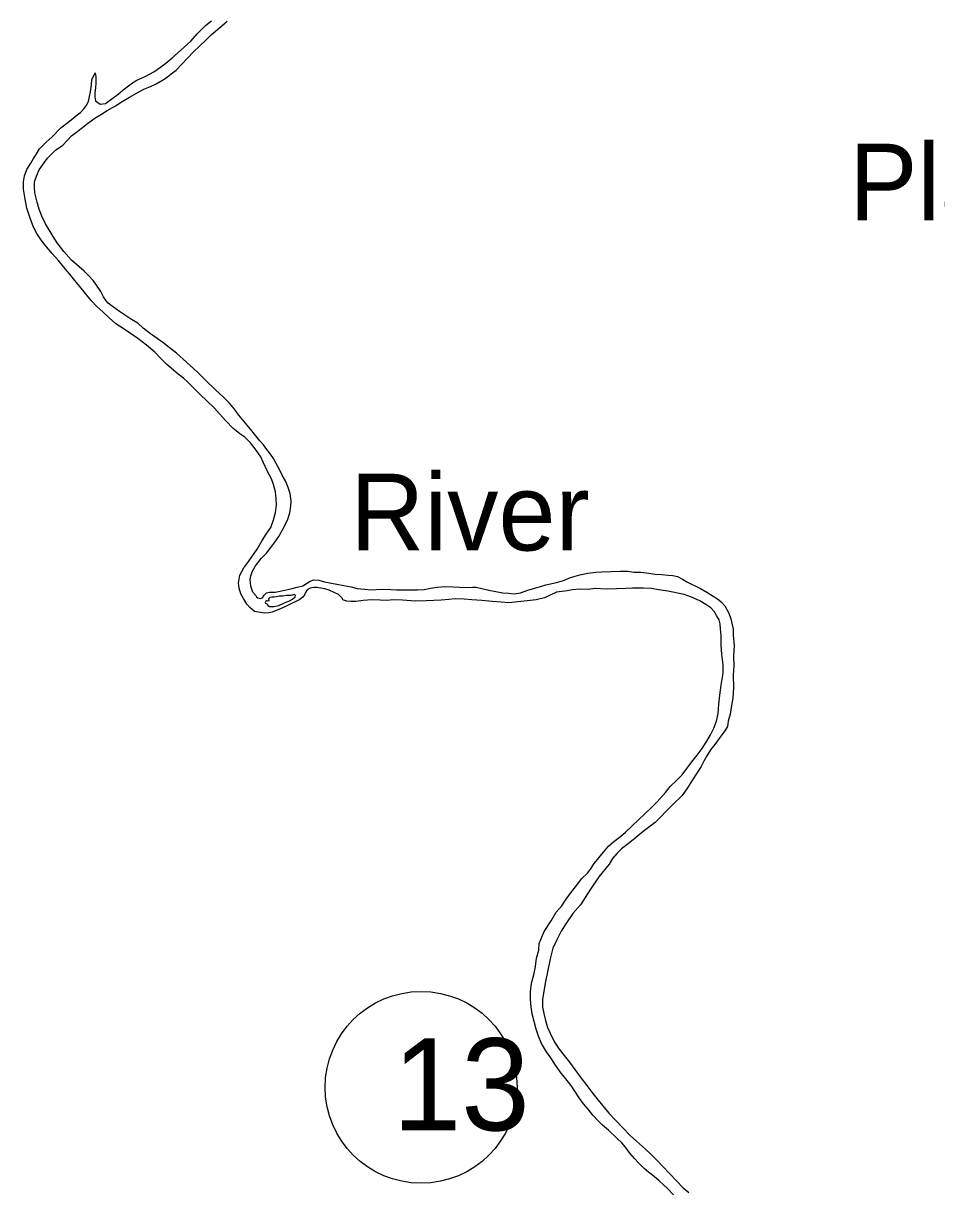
# Model space of a CAD drawing. Extents: x -939622 to -934222, y 1383701 to 1385301.
# Drawn here: x -936339.33 to -936320.48, y 1384561.29 to 1384585.36 of the extents above; entities that cross this region are included whole.
import ezdxf

# ---------------------------------------------------------------- set-up
doc = ezdxf.new("R2010")
doc.units = 0
for name, color, linetype in [('21', 7, 'Continuous'), ('24', 7, 'Continuous'), ('27', 7, 'Continuous'), ('9', 7, 'Continuous')]:
    doc.layers.add(name, color=color, linetype=linetype)

msp = doc.modelspace()

# ---------------------------------------------------------------- linework, layer by layer
at = {"layer": '27'}
msp.add_circle((-936331.122, 1384563.398), 1.98, dxfattribs=at)
at = {"layer": '9'}
for points in [[(-936337.157, 1384584.07), (-936337.077, 1384584.129), (-936336.988, 1384584.185), (-936336.804, 1384584.268), (-936336.638, 1384584.356), (-936336.499, 1384584.456), (-936336.387, 1384584.54), (-936336.263, 1384584.639), (-936336.152, 1384584.744), (-936335.873, 1384584.992), (-936335.744, 1384585.145), (-936335.574, 1384585.315), (-936335.444, 1384585.414)], [(-936335.696, 1384584.885), (-936335.558, 1384585.017), (-936335.446, 1384585.128), (-936335.232, 1384585.308), (-936335.123, 1384585.407)], [(-936334.53, 1384573.55), (-936334.592, 1384573.618), (-936334.634, 1384573.743), (-936334.652, 1384573.878), (-936334.636, 1384573.957), (-936334.605, 1384574.035), (-936334.539, 1384574.163), (-936334.42, 1384574.311), (-936334.314, 1384574.425), (-936334.221, 1384574.538), (-936334.139, 1384574.651), (-936334.058, 1384574.771), (-936333.981, 1384574.908), (-936333.917, 1384575.021), (-936333.872, 1384575.127), (-936333.833, 1384575.258), (-936333.809, 1384575.391), (-936333.803, 1384575.499), (-936333.821, 1384575.652), (-936333.866, 1384575.777), (-936333.918, 1384575.917), (-936333.987, 1384576.033), (-936334.044, 1384576.152), (-936334.11, 1384576.274), (-936334.169, 1384576.378), (-936334.231, 1384576.469), (-936334.303, 1384576.564), (-936334.371, 1384576.658), (-936334.451, 1384576.741), (-936334.643, 1384576.983), (-936334.742, 1384577.11), (-936334.884, 1384577.275), (-936334.975, 1384577.399), (-936335.074, 1384577.52), (-936335.203, 1384577.649), (-936335.353, 1384577.784), (-936335.584, 1384578.007), (-936335.744, 1384578.169), (-936335.885, 1384578.3), (-936336.032, 1384578.426), (-936336.167, 1384578.549), (-936336.323, 1384578.666), (-936336.449, 1384578.771), (-936336.571, 1384578.855), (-936336.706, 1384578.954), (-936336.856, 1384579.071), (-936336.966, 1384579.168), (-936337.097, 1384579.249), (-936337.225, 1384579.327), (-936337.347, 1384579.411), (-936337.424, 1384579.467), (-936337.519, 1384579.536), (-936337.577, 1384579.586), (-936337.62, 1384579.633), (-936337.673, 1384579.716), (-936337.733, 1384579.826), (-936337.82, 1384579.956), (-936337.882, 1384580.045), (-936337.984, 1384580.157), (-936338.076, 1384580.242), (-936338.337, 1384580.47), (-936338.497, 1384580.647), (-936338.634, 1384580.83), (-936338.718, 1384580.963), (-936338.799, 1384581.094), (-936338.875, 1384581.221), (-936338.947, 1384581.379), (-936339.002, 1384581.522), (-936339.048, 1384581.668), (-936339.091, 1384581.863), (-936339.1, 1384581.974), (-936339.1, 1384582.088), (-936339.06, 1384582.204), (-936339.001, 1384582.334), (-936338.899, 1384582.481), (-936338.832, 1384582.579), (-936338.777, 1384582.635), (-936338.668, 1384582.74), (-936338.517, 1384582.843), (-936338.333, 1384583.04), (-936338.206, 1384583.136), (-936338.1, 1384583.217), (-936338.003, 1384583.291), (-936337.855, 1384583.403), (-936337.719, 1384583.488), (-936337.598, 1384583.563), (-936337.429, 1384583.654), (-936337.293, 1384583.745), (-936337.142, 1384583.833), (-936336.979, 1384583.927), (-936336.846, 1384583.999), (-936336.709, 1384584.057), (-936336.587, 1384584.114), (-936336.457, 1384584.189), (-936336.362, 1384584.249), (-936336.277, 1384584.314), (-936336.179, 1384584.394), (-936336.059, 1384584.515), (-936335.945, 1384584.644), (-936335.816, 1384584.77), (-936335.696, 1384584.885)], [(-936334.356, 1384573.187), (-936334.558, 1384573.221), (-936334.659, 1384573.303), (-936334.721, 1384573.374), (-936334.79, 1384573.486), (-936334.84, 1384573.585), (-936334.879, 1384573.704), (-936334.891, 1384573.806), (-936334.862, 1384573.972), (-936334.781, 1384574.121), (-936334.676, 1384574.256), (-936334.502, 1384574.504), (-936334.399, 1384574.684), (-936334.321, 1384574.816), (-936334.222, 1384574.95), (-936334.169, 1384575.111), (-936334.124, 1384575.263), (-936334.107, 1384575.413), (-936334.11, 1384575.552), (-936334.128, 1384575.687), (-936334.165, 1384575.842), (-936334.21, 1384575.961), (-936334.289, 1384576.107), (-936334.384, 1384576.303), (-936334.431, 1384576.413), (-936334.522, 1384576.553), (-936334.642, 1384576.7), (-936334.759, 1384576.821), (-936334.863, 1384576.884), (-936335.007, 1384577.007), (-936335.152, 1384577.157), (-936335.282, 1384577.301), (-936335.386, 1384577.419), (-936335.543, 1384577.566), (-936335.681, 1384577.698), (-936335.811, 1384577.83), (-936335.934, 1384577.953), (-936336.026, 1384578.035), (-936336.133, 1384578.12), (-936336.231, 1384578.202), (-936336.366, 1384578.316), (-936336.492, 1384578.445), (-936336.616, 1384578.575), (-936336.787, 1384578.715), (-936336.965, 1384578.855), (-936337.136, 1384578.974), (-936337.267, 1384579.058), (-936337.419, 1384579.157), (-936337.557, 1384579.28), (-936337.69, 1384579.406), (-936337.806, 1384579.511), (-936337.933, 1384579.641), (-936338.05, 1384579.782), (-936338.165, 1384579.93), (-936338.267, 1384580.051), (-936338.378, 1384580.186), (-936338.496, 1384580.325), (-936338.607, 1384580.461), (-936338.734, 1384580.608), (-936338.851, 1384580.744), (-936338.956, 1384580.879), (-936339.053, 1384581.021), (-936339.122, 1384581.155), (-936339.199, 1384581.361), (-936339.255, 1384581.546), (-936339.292, 1384581.732), (-936339.33, 1384581.938), (-936339.325, 1384582.086), (-936339.307, 1384582.213), (-936339.256, 1384582.346), (-936339.178, 1384582.475), (-936339.12, 1384582.569), (-936339.065, 1384582.655), (-936338.999, 1384582.768), (-936338.858, 1384582.906), (-936338.738, 1384583.015), (-936338.553, 1384583.206), (-936338.441, 1384583.29), (-936338.308, 1384583.395), (-936338.217, 1384583.473), (-936338.149, 1384583.519), (-936338.079, 1384583.596), (-936338.033, 1384583.658), (-936337.987, 1384583.749), (-936337.962, 1384583.852), (-936337.943, 1384583.946), (-936337.926, 1384584.087), (-936337.919, 1384584.196), (-936337.845, 1384584.339), (-936337.834, 1384584.252), (-936337.831, 1384584.126), (-936337.84, 1384584.029), (-936337.853, 1384583.924), (-936337.857, 1384583.845), (-936337.84, 1384583.758), (-936337.748, 1384583.692), (-936337.637, 1384583.706), (-936337.501, 1384583.803), (-936337.375, 1384583.896), (-936337.275, 1384583.98), (-936337.157, 1384584.07)], [(-936334.53, 1384573.55), (-936334.515, 1384573.523), (-936334.49, 1384573.503), (-936334.445, 1384573.486), (-936334.397, 1384573.502), (-936334.359, 1384573.554), (-936334.315, 1384573.606), (-936334.253, 1384573.62), (-936334.13, 1384573.617), (-936334.028, 1384573.64), (-936333.903, 1384573.667), (-936333.783, 1384573.697), (-936333.679, 1384573.721), (-936333.562, 1384573.751), (-936333.485, 1384573.795), (-936333.408, 1384573.848), (-936333.334, 1384573.874), (-936333.229, 1384573.864), (-936333.117, 1384573.834), (-936332.972, 1384573.807), (-936332.86, 1384573.786), (-936332.718, 1384573.753), (-936332.568, 1384573.727), (-936332.441, 1384573.694), (-936332.287, 1384573.683), (-936332.161, 1384573.668), (-936331.933, 1384573.679), (-936331.743, 1384573.672), (-936331.629, 1384573.665), (-936331.461, 1384573.667), (-936331.329, 1384573.67), (-936331.197, 1384573.667), (-936331.059, 1384573.676), (-936330.927, 1384573.704), (-936330.781, 1384573.722), (-936330.634, 1384573.738), (-936330.463, 1384573.73), (-936330.33, 1384573.721), (-936330.189, 1384573.718), (-936330.06, 1384573.722), (-936329.988, 1384573.72), (-936329.722, 1384573.661), (-936329.577, 1384573.631), (-936329.433, 1384573.604), (-936329.318, 1384573.595), (-936329.204, 1384573.583), (-936329.069, 1384573.607), (-936328.9, 1384573.665), (-936328.729, 1384573.712), (-936328.545, 1384573.77), (-936328.324, 1384573.815), (-936328.184, 1384573.86), (-936328.035, 1384573.921), (-936327.847, 1384573.977), (-936327.68, 1384574.008), (-936327.518, 1384574.033), (-936327.392, 1384574.039), (-936327.197, 1384574.047), (-936327.008, 1384574.054), (-936326.858, 1384574.052), (-936326.731, 1384574.031), (-936326.584, 1384574.028), (-936326.421, 1384574.008), (-936326.298, 1384573.99), (-936326.154, 1384573.985), (-936326.021, 1384573.967), (-936325.925, 1384573.96), (-936325.828, 1384573.939), (-936325.728, 1384573.887), (-936325.639, 1384573.832), (-936325.357, 1384573.691), (-936325.223, 1384573.622), (-936325.095, 1384573.535), (-936325.006, 1384573.48), (-936324.927, 1384573.416), (-936324.853, 1384573.336), (-936324.768, 1384573.188), (-936324.732, 1384573.069), (-936324.682, 1384572.853), (-936324.679, 1384572.73), (-936324.664, 1384572.511), (-936324.674, 1384572.3), (-936324.67, 1384572.098), (-936324.68, 1384571.903), (-936324.677, 1384571.644), (-936324.686, 1384571.43), (-936324.716, 1384571.282), (-936324.745, 1384571.101), (-936324.786, 1384570.958), (-936324.799, 1384570.847), (-936324.85, 1384570.758), (-936324.938, 1384570.645), (-936325.063, 1384570.473), (-936325.147, 1384570.366), (-936325.225, 1384570.241), (-936325.286, 1384570.131), (-936325.34, 1384570.021), (-936325.52, 1384569.743), (-936325.621, 1384569.581), (-936325.734, 1384569.425), (-936325.934, 1384569.228)], [(-936332.735, 1384573.461), (-936332.745, 1384573.491), (-936332.825, 1384573.57), (-936332.913, 1384573.613), (-936333.017, 1384573.662), (-936333.107, 1384573.684), (-936333.192, 1384573.703), (-936333.273, 1384573.713), (-936333.336, 1384573.714), (-936333.408, 1384573.704), (-936333.47, 1384573.669), (-936333.508, 1384573.611), (-936333.531, 1384573.562), (-936333.559, 1384573.513), (-936333.624, 1384573.47), (-936333.889, 1384573.337), (-936334.022, 1384573.276), (-936334.111, 1384573.238), (-936334.198, 1384573.203), (-936334.266, 1384573.189), (-936334.356, 1384573.187)], [(-936334.338, 1384573.404), (-936334.334, 1384573.395), (-936334.319, 1384573.387), (-936334.304, 1384573.375), (-936334.292, 1384573.363), (-936334.282, 1384573.345), (-936334.249, 1384573.325), (-936334.164, 1384573.324), (-936334.06, 1384573.345), (-936333.938, 1384573.399), (-936333.84, 1384573.437), (-936333.778, 1384573.472), (-936333.719, 1384573.521), (-936333.714, 1384573.552), (-936333.732, 1384573.572), (-936333.801, 1384573.553), (-936333.891, 1384573.547), (-936333.975, 1384573.539), (-936334.049, 1384573.535)], [(-936334.049, 1384573.535), (-936334.103, 1384573.521), (-936334.151, 1384573.517), (-936334.199, 1384573.516), (-936334.241, 1384573.509), (-936334.256, 1384573.496), (-936334.27, 1384573.481), (-936334.267, 1384573.457), (-936334.266, 1384573.439), (-936334.281, 1384573.433), (-936334.299, 1384573.438), (-936334.311, 1384573.438), (-936334.329, 1384573.434), (-936334.338, 1384573.404)], [(-936328.867, 1384565.21), (-936328.861, 1384565.372), (-936328.842, 1384565.547), (-936328.792, 1384565.72), (-936328.76, 1384565.892), (-936328.737, 1384566.064), (-936328.693, 1384566.228), (-936328.687, 1384566.369), (-936328.585, 1384566.618), (-936328.44, 1384566.835), (-936328.334, 1384567.013), (-936328.217, 1384567.145), (-936328.127, 1384567.279), (-936328.016, 1384567.435), (-936327.909, 1384567.573), (-936327.81, 1384567.702), (-936327.689, 1384567.816), (-936327.628, 1384567.902), (-936327.553, 1384568.015), (-936327.457, 1384568.135), (-936327.357, 1384568.249), (-936327.252, 1384568.374), (-936327.141, 1384568.473), (-936327.008, 1384568.573), (-936326.905, 1384568.663), (-936326.767, 1384568.795), (-936326.638, 1384568.919), (-936326.509, 1384569.039), (-936326.362, 1384569.178), (-936326.247, 1384569.292), (-936326.075, 1384569.483), (-936325.982, 1384569.606), (-936325.85, 1384569.729), (-936325.735, 1384569.849), (-936325.636, 1384569.978), (-936325.532, 1384570.116), (-936325.427, 1384570.257), (-936325.322, 1384570.395), (-936325.224, 1384570.542), (-936325.146, 1384570.673), (-936325.08, 1384570.81), (-936325.023, 1384570.959), (-936324.988, 1384571.116), (-936324.975, 1384571.306), (-936324.958, 1384571.49), (-936324.927, 1384571.698), (-936324.891, 1384571.949), (-936324.886, 1384572.12), (-936324.913, 1384572.342), (-936324.926, 1384572.522), (-936324.931, 1384572.724), (-936324.943, 1384572.865), (-936324.952, 1384572.967), (-936324.972, 1384573.048), (-936325.022, 1384573.137), (-936325.069, 1384573.214), (-936325.143, 1384573.296), (-936325.244, 1384573.363), (-936325.372, 1384573.441), (-936325.542, 1384573.515), (-936325.69, 1384573.569), (-936326.028, 1384573.642), (-936326.221, 1384573.667), (-936326.369, 1384573.694), (-936326.537, 1384573.702), (-936326.756, 1384573.699), (-936326.897, 1384573.693), (-936327.089, 1384573.685), (-936327.302, 1384573.68), (-936327.531, 1384573.696), (-936327.672, 1384573.677), (-936327.855, 1384573.679), (-936327.996, 1384573.669), (-936328.106, 1384573.649), (-936328.22, 1384573.634), (-936328.325, 1384573.619), (-936328.455, 1384573.556), (-936328.574, 1384573.502), (-936328.747, 1384573.459), (-936329.314, 1384573.4), (-936329.467, 1384573.411), (-936329.657, 1384573.427), (-936329.87, 1384573.449), (-936330.072, 1384573.46), (-936330.234, 1384573.471), (-936330.421, 1384573.478), (-936330.552, 1384573.469), (-936330.708, 1384573.456), (-936330.858, 1384573.446), (-936331.02, 1384573.443), (-936331.239, 1384573.434), (-936331.504, 1384573.452), (-936331.684, 1384573.457), (-936331.843, 1384573.45), (-936331.969, 1384573.453), (-936332.138, 1384573.458), (-936332.318, 1384573.444), (-936332.467, 1384573.428), (-936332.575, 1384573.426), (-936332.651, 1384573.43), (-936332.735, 1384573.461)], [(-936325.934, 1384569.228), (-936326.063, 1384569.098), (-936326.186, 1384568.966), (-936326.291, 1384568.864), (-936326.536, 1384568.678), (-936326.701, 1384568.541), (-936326.851, 1384568.423), (-936326.987, 1384568.321), (-936327.083, 1384568.222), (-936327.171, 1384568.124), (-936327.243, 1384568.005), (-936327.453, 1384567.744), (-936327.624, 1384567.487), (-936327.734, 1384567.316), (-936327.833, 1384567.163), (-936327.991, 1384566.985), (-936328.138, 1384566.771), (-936328.231, 1384566.624), (-936328.323, 1384566.444), (-936328.403, 1384566.274), (-936328.457, 1384566.05), (-936328.562, 1384565.548), (-936328.617, 1384565.21), (-936328.614, 1384565.053), (-936328.592, 1384564.924), (-936328.553, 1384564.778), (-936328.51, 1384564.635), (-936328.456, 1384564.513), (-936328.371, 1384564.331), (-936328.271, 1384564.186), (-936328.172, 1384564.053), (-936328.058, 1384563.915), (-936327.949, 1384563.767), (-936327.815, 1384563.586), (-936327.698, 1384563.433), (-936327.58, 1384563.273), (-936327.465, 1384563.132), (-936327.344, 1384562.981), (-936327.248, 1384562.863), (-936327.101, 1384562.716), (-936326.962, 1384562.572), (-936326.808, 1384562.404), (-936326.676, 1384562.284), (-936326.489, 1384562.123), (-936326.378, 1384562.018), (-936326.246, 1384561.883), (-936326.132, 1384561.765), (-936325.987, 1384561.615), (-936325.858, 1384561.477), (-936325.71, 1384561.327), (-936325.593, 1384561.228)], [(-936325.916, 1384561.181), (-936326.034, 1384561.307), (-936326.117, 1384561.389), (-936326.209, 1384561.471), (-936326.313, 1384561.556), (-936326.426, 1384561.647), (-936326.521, 1384561.726), (-936326.629, 1384561.831), (-936326.718, 1384561.928), (-936326.814, 1384562.04), (-936326.901, 1384562.162), (-936326.981, 1384562.253), (-936327.083, 1384562.347), (-936327.255, 1384562.514), (-936327.381, 1384562.619), (-936327.47, 1384562.707), (-936327.578, 1384562.825), (-936327.677, 1384562.946), (-936327.767, 1384563.061), (-936327.86, 1384563.182), (-936327.947, 1384563.319), (-936328.022, 1384563.437), (-936328.136, 1384563.576), (-936328.251, 1384563.72), (-936328.351, 1384563.859), (-936328.444, 1384564.01), (-936328.531, 1384564.129), (-936328.637, 1384564.304), (-936328.701, 1384564.452), (-936328.75, 1384564.602), (-936328.787, 1384564.757), (-936328.826, 1384564.913), (-936328.848, 1384565.06), (-936328.867, 1384565.21)]]:
    msp.add_lwpolyline(points, dxfattribs=at)

# ---------------------------------------------------------------- texts
at = {"layer": '21'}
msp.add_text('13', height=1.9008, dxfattribs=at).set_placement((-936331.707, 1384562.51))
at = {"layer": '24'}
msp.add_text('Plainview', height=1.584, dxfattribs=at).set_placement((-936322.289, 1384581.29))
at = {"layer": '9'}
msp.add_text('River', height=1.584, dxfattribs=at).set_placement((-936332.584, 1384574.479))

doc.saveas('drawing.dxf')
